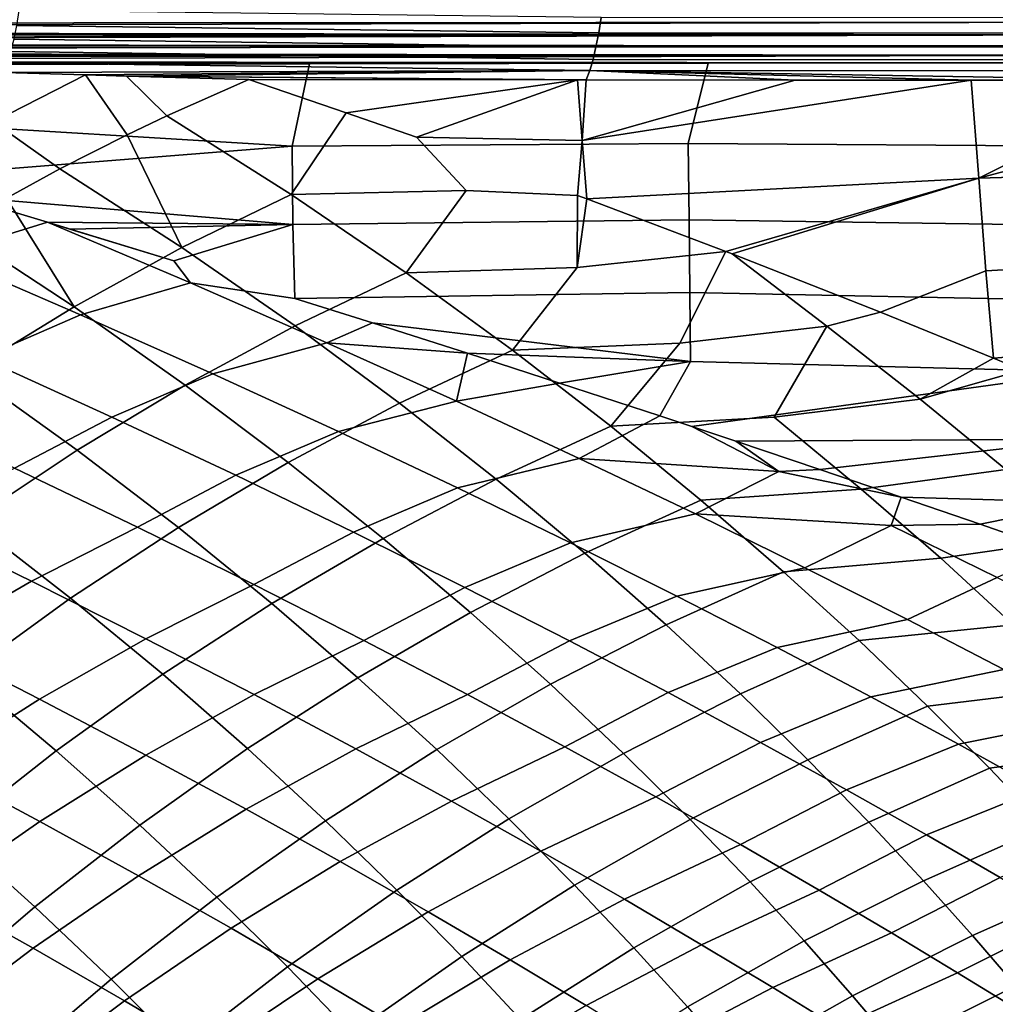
# Model space of a CAD drawing. Header units: metres. Extents: x -109 to 109, y -100 to 58.
# Tile 407 of 642: x 26.73 to 31.33, y -27.34 to -22.7. Entities that reach past the tile are written whole.
import ezdxf

# ---------------------------------------------------------------- set-up
doc = ezdxf.new("R2010")
doc.units = ezdxf.units.M
doc.layers.add('solid_21_062_100_XXX', color=7, linetype='CONTINUOUS')

msp = doc.modelspace()

# ---------------------------------------------------------------- linework, layer by layer
at = {"layer": 'solid_21_062_100_XXX'}
for points in [[(31.906801, -22.6479, -19.915154), (31.906309, -22.71401, -19.852133), (17.146297, -22.724058, -20.016348), (17.146591, -22.687355, -20.051138)], [(29.458963, -22.76457, 22.98229), (29.470251, -22.692514, 23.036827), (26.728033, -22.659613, 23.657223), (26.716549, -22.729366, 23.608919)], [(17.832073, -22.74579, -19.985825), (17.146297, -22.724058, -20.016348), (31.906309, -22.71401, -19.852133)], [(18.183519, -22.756718, -19.969715), (17.832073, -22.74579, -19.985825), (31.906309, -22.71401, -19.852133), (31.905739, -22.773394, -19.782738)], [(29.446281, -22.830629, 22.920897), (29.458963, -22.76457, 22.98229), (26.716549, -22.729366, 23.608919), (26.703619, -22.794085, 23.554379)], [(32.232513, -22.694437, 22.511803), (29.470251, -22.692514, 23.036827), (29.458963, -22.76457, 22.98229), (32.222866, -22.766403, 22.457218)], [(18.500269, -22.766436, -19.95492), (18.183519, -22.756718, -19.969715), (31.905739, -22.773394, -19.782738)], [(19.150888, -22.785994, -19.923687), (18.500269, -22.766436, -19.95492), (31.905739, -22.773394, -19.782738)], [(19.218939, -22.788006, -19.920353), (19.150888, -22.785994, -19.923687), (31.905739, -22.773394, -19.782738)], [(19.78393, -22.804464, -19.892181), (19.218939, -22.788006, -19.920353), (31.905739, -22.773394, -19.782738)], [(20.251099, -22.817717, -19.868204), (19.78393, -22.804464, -19.892181), (31.905739, -22.773394, -19.782738), (31.905096, -22.825439, -19.707684)], [(32.222866, -22.766403, 22.457218), (29.458963, -22.76457, 22.98229), (29.446281, -22.830629, 22.920897), (32.212017, -22.832415, 22.395765)], [(20.397457, -22.8218, -19.860561), (20.251099, -22.817717, -19.868204), (31.905096, -22.825439, -19.707684)], [(20.992117, -22.838032, -19.828852), (20.397457, -22.8218, -19.860561), (31.905096, -22.825439, -19.707684)], [(29.432335, -22.890013, 22.853277), (29.446281, -22.830629, 22.920897), (26.703619, -22.794085, 23.554379), (26.689356, -22.853186, 23.494091)], [(21.277016, -22.845598, -19.813272), (20.992117, -22.838032, -19.828852), (31.905096, -22.825439, -19.707684)], [(21.857203, -22.860561, -19.780745), (21.277016, -22.845598, -19.813272), (31.905096, -22.825439, -19.707684), (31.904387, -22.869608, -19.627739)], [(22.294361, -22.871412, -19.755508), (21.857203, -22.860561, -19.780745), (31.904387, -22.869608, -19.627739)], [(29.417265, -22.942116, 22.780121), (29.432335, -22.890013, 22.853277), (26.689356, -22.853186, 23.494091), (26.673893, -22.906132, 23.428608)], [(32.212017, -22.832415, 22.395765), (29.446281, -22.830629, 22.920897), (29.432335, -22.890013, 22.853277), (32.200069, -22.891798, 22.328072)], [(22.698406, -22.881094, -19.731613), (22.294361, -22.871412, -19.755508), (31.904387, -22.869608, -19.627739)], [(23.302431, -22.894894, -19.694843), (22.698406, -22.881094, -19.731613), (31.904387, -22.869608, -19.627739)], [(23.512255, -22.899487, -19.681768), (23.302431, -22.894894, -19.694843), (31.904387, -22.869608, -19.627739), (31.994329, -22.90509, -19.543228)], [(29.975281, -22.908089, -19.566509), (28.096441, -22.910742, -19.588049), (23.512255, -22.899487, -19.681768)], [(28.096441, -22.910742, -19.588049), (26.197021, -22.91329, -19.609726), (23.512255, -22.899487, -19.681768)], [(23.512255, -22.899487, -19.681768), (31.833559, -22.905334, -19.545088), (29.975281, -22.908089, -19.566509)], [(23.512255, -22.899487, -19.681768), (31.994329, -22.90509, -19.543228), (31.833559, -22.905334, -19.545088)], [(26.197021, -22.91329, -19.609726), (28.096441, -22.910742, -19.588049), (28.01461, -23.298765, -18.53738), (26.146921, -23.185081, -18.885069)], [(29.417265, -22.942116, 22.780121), (26.673893, -22.906132, 23.428608), (26.658039, -22.952049, 23.359062)], [(28.01461, -23.298765, -18.53738), (28.096441, -22.910742, -19.588049), (29.975281, -22.908089, -19.566509), (29.88072, -23.286615, -18.532055)], [(32.200069, -22.891798, 22.328072), (29.432335, -22.890013, 22.853277), (29.417265, -22.942116, 22.780121), (32.187153, -22.943951, 22.254827)], [(29.975281, -22.908089, -19.566509), (31.833559, -22.905334, -19.545088), (31.746922, -23.299206, -18.45619), (29.88072, -23.286615, -18.532055)], [(26.606319, -23.183985, 22.964493), (27.042604, -22.963114, 23.251419), (26.658039, -22.952049, 23.359062)], [(27.042604, -22.963114, 23.251419), (29.417265, -22.942116, 22.780121), (26.658039, -22.952049, 23.359062)], [(27.042604, -22.963114, 23.251419), (27.234201, -22.968536, 23.198149), (29.417265, -22.942116, 22.780121)], [(27.234201, -22.968536, 23.198149), (29.400366, -22.986044, 22.702679), (29.417265, -22.942116, 22.780121)], [(29.417265, -22.942116, 22.780121), (29.400366, -22.986044, 22.702679), (30.385023, -22.987003, 22.506935)], [(29.417265, -22.942116, 22.780121), (30.385023, -22.987003, 22.506935), (31.214167, -22.987614, 22.349827)], [(29.417265, -22.942116, 22.780121), (31.214167, -22.987614, 22.349827), (32.172504, -22.988085, 22.176996)], [(32.187153, -22.943951, 22.254827), (29.417265, -22.942116, 22.780121), (32.172504, -22.988085, 22.176996)], [(26.921389, -23.405819, 22.470009), (27.237366, -23.244934, 22.668026), (27.042604, -22.963114, 23.251419), (26.606319, -23.183985, 22.964493)], [(27.237366, -23.244934, 22.668026), (27.424902, -23.155279, 22.787838), (27.234201, -22.968536, 23.198149), (27.042604, -22.963114, 23.251419)], [(27.234201, -22.968536, 23.198149), (27.810814, -22.983971, 23.039841), (29.359812, -22.986, 22.710955)], [(27.424902, -23.155279, 22.787838), (27.810814, -22.983971, 23.039841), (27.234201, -22.968536, 23.198149)], [(27.234201, -22.968536, 23.198149), (29.359812, -22.986, 22.710955), (29.400366, -22.986044, 22.702679)], [(27.424902, -23.155279, 22.787838), (28.009951, -23.526199, 21.889198), (28.269444, -23.140699, 22.610964), (27.810814, -22.983971, 23.039841)], [(28.269444, -23.140699, 22.610964), (29.359812, -22.986, 22.710955), (27.810814, -22.983971, 23.039841)], [(28.269444, -23.140699, 22.610964), (28.600676, -23.256622, 22.293566), (29.359812, -22.986, 22.710955)], [(28.600676, -23.256622, 22.293566), (29.381674, -23.271156, 22.104404), (29.359812, -22.986, 22.710955)], [(29.400366, -22.986044, 22.702679), (29.359812, -22.986, 22.710955), (29.381674, -23.271156, 22.104404)], [(30.385023, -22.987003, 22.506935), (29.400366, -22.986044, 22.702679), (29.381674, -23.271156, 22.104404)], [(31.214167, -22.987614, 22.349827), (30.385023, -22.987003, 22.506935), (29.381674, -23.271156, 22.104404)], [(31.214167, -22.987614, 22.349827), (29.381674, -23.271156, 22.104404), (29.402939, -23.547087, 21.494829), (31.249765, -23.448931, 21.365574)], [(32.172504, -22.988085, 22.176996), (31.214167, -22.987614, 22.349827), (31.249765, -23.448931, 21.365574)], [(32.980724, -22.9883, 22.038465), (32.172504, -22.988085, 22.176996), (31.249765, -23.448931, 21.365574)], [(33.106506, -23.394213, 21.165054), (33.075603, -22.988316, 22.022635), (32.980724, -22.9883, 22.038465), (31.249765, -23.448931, 21.365574)], [(28.009951, -23.526199, 21.889198), (28.834217, -23.50683, 21.706232), (28.600676, -23.256622, 22.293566), (28.269444, -23.140699, 22.610964)], [(26.15597, -23.446262, -18.167559), (26.146921, -23.185081, -18.885069), (28.01461, -23.298765, -18.53738)], [(26.171431, -23.426727, 22.690964), (26.670218, -23.542643, 22.316109), (26.921389, -23.405819, 22.470009), (26.606319, -23.183985, 22.964493)], [(27.237366, -23.244934, 22.668026), (27.496115, -23.776371, 21.588036), (28.009951, -23.526199, 21.889198), (27.424902, -23.155279, 22.787838)], [(27.237366, -23.244934, 22.668026), (26.921389, -23.405819, 22.470009), (27.496115, -23.776371, 21.588036)], [(28.018585, -23.666946, -17.496449), (28.01461, -23.298765, -18.53738), (29.88072, -23.286615, -18.532055), (29.88485, -23.645903, -17.507565)], [(28.834217, -23.50683, 21.706232), (29.359922, -23.531158, 21.53883), (29.381674, -23.271156, 22.104404), (28.600676, -23.256622, 22.293566)], [(29.359922, -23.531158, 21.53883), (29.402939, -23.547087, 21.494829), (29.381674, -23.271156, 22.104404)], [(29.88072, -23.286615, -18.532055), (31.746922, -23.299206, -18.45619), (31.751322, -23.672276, -17.37792), (29.88485, -23.645903, -17.507565)], [(26.464437, -23.537724, -17.904062), (26.15597, -23.446262, -18.167559), (28.01461, -23.298765, -18.53738), (28.018585, -23.666946, -17.496449)], [(26.670218, -23.542643, 22.316109), (26.9881, -24.055147, 21.302519), (27.496115, -23.776371, 21.588036), (26.921389, -23.405819, 22.470009)], [(33.106506, -23.394213, 21.165054), (31.249765, -23.448931, 21.365574), (31.28319, -23.886042, 20.371269), (33.136368, -23.781229, 20.299374)], [(31.249765, -23.448931, 21.365574), (29.402939, -23.547087, 21.494829), (30.057692, -23.794632, 20.806616)], [(30.088293, -23.806433, 20.773563), (31.249765, -23.448931, 21.365574), (30.057692, -23.794632, 20.806616)], [(30.786045, -24.081076, 19.996075), (31.28319, -23.886042, 20.371269), (31.249765, -23.448931, 21.365574), (30.088293, -23.806433, 20.773563)], [(28.009951, -23.526199, 21.889198), (28.55216, -23.895319, 20.989511), (28.834217, -23.50683, 21.706232)], [(28.55216, -23.895319, 20.989511), (29.357309, -23.869564, 20.800526), (29.359922, -23.531158, 21.53883), (28.834217, -23.50683, 21.706232)], [(26.364719, -23.810965, -17.176018), (26.464437, -23.537724, -17.904062), (26.862452, -23.657104, -17.554747)], [(26.670218, -23.542643, 22.316109), (26.4233, -23.685007, 22.167892), (26.9881, -24.055147, 21.302519)], [(26.862452, -23.657104, -17.554747), (26.464437, -23.537724, -17.904062), (28.018585, -23.666946, -17.496449)], [(27.496115, -23.776371, 21.588036), (28.028868, -24.145306, 20.704931), (28.55216, -23.895319, 20.989511), (28.009951, -23.526199, 21.889198)], [(29.357309, -23.869564, 20.800526), (29.402939, -23.547087, 21.494829), (29.359922, -23.531158, 21.53883)], [(29.357309, -23.869564, 20.800526), (30.057692, -23.794632, 20.806616), (29.402939, -23.547087, 21.494829)], [(27.536739, -23.943062, -16.703531), (27.018276, -24.09296, -16.352797), (26.364719, -23.810965, -17.176018), (26.862452, -23.657104, -17.554747)], [(26.96817, -23.689096, -17.46007), (26.862452, -23.657104, -17.554747), (28.018585, -23.666946, -17.496449)], [(26.96817, -23.689096, -17.46007), (27.457241, -23.838543, -17.011593), (26.862452, -23.657104, -17.554747)], [(27.536739, -23.943062, -16.703531), (26.862452, -23.657104, -17.554747), (27.457241, -23.838543, -17.011593)], [(28.028517, -24.016054, -16.464939), (28.018585, -23.666946, -17.496449), (29.88485, -23.645903, -17.507565), (29.888268, -23.987743, -16.490078)], [(29.88485, -23.645903, -17.507565), (31.751322, -23.672276, -17.37792), (31.7549, -24.026264, -16.307476), (29.888268, -23.987743, -16.490078)], [(26.110859, -23.876556, 21.984819), (26.487246, -24.361794, 21.0334), (26.9881, -24.055147, 21.302519), (26.4233, -23.685007, 22.167892)], [(26.96817, -23.689096, -17.46007), (28.018585, -23.666946, -17.496449), (27.457241, -23.838543, -17.011593)], [(27.536739, -23.943062, -16.703531), (27.457241, -23.838543, -17.011593), (28.018585, -23.666946, -17.496449), (28.028517, -24.016054, -16.464939)], [(26.9881, -24.055147, 21.302519), (27.511841, -24.423876, 20.435867), (28.028868, -24.145306, 20.704931), (27.496115, -23.776371, 21.588036)], [(29.053423, -24.259918, 20.089582), (29.840672, -24.226419, 19.894932), (30.057692, -23.794632, 20.806616), (29.357309, -23.869564, 20.800526)], [(29.840672, -24.226419, 19.894932), (30.534128, -24.146627, 19.891302), (30.088293, -23.806433, 20.773563), (30.057692, -23.794632, 20.806616)], [(33.136368, -23.781229, 20.299374), (31.28319, -23.886042, 20.371269), (31.317938, -24.297644, 19.369366), (33.165295, -24.149143, 19.426001)], [(26.364719, -23.810965, -17.176018), (27.018276, -24.09296, -16.352797), (26.551283, -24.295351, -15.94941), (25.905781, -24.011332, -16.764044)], [(30.534128, -24.146627, 19.891302), (30.786045, -24.081076, 19.996075), (30.088293, -23.806433, 20.773563)], [(28.55216, -23.895319, 20.989511), (29.053423, -24.259918, 20.089582), (29.357309, -23.869564, 20.800526)], [(30.786045, -24.081076, 19.996075), (31.317938, -24.297644, 19.369366), (31.28319, -23.886042, 20.371269)], [(28.028868, -24.145306, 20.704931), (28.521494, -24.509903, 19.821489), (29.053423, -24.259918, 20.089582), (28.55216, -23.895319, 20.989511)], [(28.17919, -24.224407, -15.837305), (27.641005, -24.370455, -15.515574), (27.018276, -24.09296, -16.352797), (27.536739, -23.943062, -16.703531)], [(28.17919, -24.224407, -15.837305), (27.536739, -23.943062, -16.703531), (28.028517, -24.016054, -16.464939), (28.393198, -24.1311, -16.102047)], [(28.393198, -24.1311, -16.102047), (28.028517, -24.016054, -16.464939), (29.888268, -23.987743, -16.490078), (29.890976, -24.312422, -15.479167)], [(29.888268, -23.987743, -16.490078), (31.7549, -24.026264, -16.307476), (31.757658, -24.36149, -15.244411), (29.890976, -24.312422, -15.479167)], [(26.487246, -24.361794, 21.0334), (27.002438, -24.730295, 20.183025), (27.511841, -24.423876, 20.435867), (26.9881, -24.055147, 21.302519)], [(27.018276, -24.09296, -16.352797), (27.641005, -24.370455, -15.515574), (27.166065, -24.574818, -15.120872), (26.551283, -24.295351, -15.94941)], [(30.534128, -24.146627, 19.891302), (30.973055, -24.48967, 18.976639), (31.317938, -24.297644, 19.369366), (30.786045, -24.081076, 19.996075)], [(27.511841, -24.423876, 20.435867), (27.996313, -24.788469, 19.568708), (28.521494, -24.509903, 19.821489), (28.028868, -24.145306, 20.704931)], [(28.17919, -24.224407, -15.837305), (28.393198, -24.1311, -16.102047), (28.840715, -24.274025, -15.641171)], [(28.840715, -24.274025, -15.641171), (28.393198, -24.1311, -16.102047), (29.890976, -24.312422, -15.479167)], [(30.534128, -24.146627, 19.891302), (29.840672, -24.226419, 19.894932), (29.515627, -24.617535, 19.189991), (30.286108, -24.57515, 18.989971)], [(30.973055, -24.48967, 18.976639), (30.534128, -24.146627, 19.891302), (30.286108, -24.57515, 18.989971)], [(33.165295, -24.149143, 19.426001), (31.317938, -24.297644, 19.369366), (31.453299, -24.353758, 19.204605)], [(28.789478, -24.50013, -14.957436), (28.233055, -24.642584, -14.66534), (27.641005, -24.370455, -15.515574), (28.17919, -24.224407, -15.837305)], [(28.17919, -24.224407, -15.837305), (28.840715, -24.274025, -15.641171), (28.789478, -24.50013, -14.957436)], [(28.521494, -24.509903, 19.821489), (28.975838, -24.867693, 18.938271), (29.515627, -24.617535, 19.189991), (29.053423, -24.259918, 20.089582)], [(29.053423, -24.259918, 20.089582), (29.515627, -24.617535, 19.189991), (29.840672, -24.226419, 19.894932)], [(26.708057, -24.816185, -14.720275), (26.098667, -24.533497, -15.544261), (26.551283, -24.295351, -15.94941), (27.166065, -24.574818, -15.120872)], [(28.789478, -24.50013, -14.957436), (28.840715, -24.274025, -15.641171), (29.274763, -24.414604, -15.176328)], [(29.274763, -24.414604, -15.176328), (28.840715, -24.274025, -15.641171), (29.890976, -24.312422, -15.479167)], [(30.973055, -24.48967, 18.976639), (31.453299, -24.353758, 19.204605), (31.317938, -24.297644, 19.369366)], [(29.274763, -24.414604, -15.176328), (29.890976, -24.312422, -15.479167), (29.746965, -24.569614, -14.649511)], [(29.746965, -24.569614, -14.649511), (29.890976, -24.312422, -15.479167), (31.757658, -24.36149, -15.244411), (29.897766, -24.619604, -14.476249)], [(30.973055, -24.48967, 18.976639), (31.376169, -24.821997, 18.063103), (31.690081, -24.452892, 18.91083), (31.453299, -24.353758, 19.204605)], [(25.994864, -24.695505, 20.781387), (26.501997, -25.063759, 19.947071), (27.002438, -24.730295, 20.183025), (26.487246, -24.361794, 21.0334)], [(27.641005, -24.370455, -15.515574), (28.233055, -24.642584, -14.66534), (27.750282, -24.848845, -14.279424), (27.166065, -24.574818, -15.120872)], [(30.104263, -24.688423, -14.234894), (29.897766, -24.619604, -14.476249), (31.757658, -24.36149, -15.244411), (31.759594, -24.678268, -14.188276)], [(27.002438, -24.730295, 20.183025), (27.479258, -25.094887, 19.331903), (27.996313, -24.788469, 19.568708), (27.511841, -24.423876, 20.435867)], [(29.367809, -24.769312, -14.064921), (28.789478, -24.50013, -14.957436), (29.274763, -24.414604, -15.176328), (29.746965, -24.569614, -14.649511)], [(31.376169, -24.821997, 18.063103), (30.973055, -24.48967, 18.976639), (30.286108, -24.57515, 18.989971), (30.695339, -24.913712, 18.086065)], [(27.996313, -24.788469, 19.568708), (28.44331, -25.146456, 18.70159), (28.975838, -24.867693, 18.938271), (28.521494, -24.509903, 19.821489)], [(29.367809, -24.769312, -14.064921), (28.794617, -24.908466, -13.803038), (28.233055, -24.642584, -14.66534), (28.789478, -24.50013, -14.957436)], [(27.286732, -25.093292, -13.883349), (26.708057, -24.816185, -14.720275), (27.166065, -24.574818, -15.120872), (27.750282, -24.848845, -14.279424)], [(29.367809, -24.769312, -14.064921), (29.746965, -24.569614, -14.649511), (29.897766, -24.619604, -14.476249), (30.306885, -24.831064, -13.73923)], [(29.515627, -24.617535, 19.189991), (29.940559, -24.965935, 18.291218), (30.695339, -24.913712, 18.086065), (30.286108, -24.57515, 18.989971)], [(28.975838, -24.867693, 18.938271), (29.393644, -25.216434, 18.055748), (29.940559, -24.965935, 18.291218), (29.515627, -24.617535, 19.189991)], [(30.306885, -24.831064, -13.73923), (29.897766, -24.619604, -14.476249), (30.104263, -24.688423, -14.234894)], [(28.233055, -24.642584, -14.66534), (28.794617, -24.908466, -13.803038), (28.304127, -25.116531, -13.42601), (27.750282, -24.848845, -14.279424)], [(30.500269, -24.821543, -13.758309), (30.104263, -24.688423, -14.234894), (31.759594, -24.678268, -14.188276)], [(30.883938, -24.952042, -13.277864), (30.500269, -24.821543, -13.758309), (31.759594, -24.678268, -14.188276), (31.760708, -24.976921, -13.138626)], [(30.306885, -24.831064, -13.73923), (30.104263, -24.688423, -14.234894), (30.500269, -24.821543, -13.758309)], [(26.501997, -25.063759, 19.947071), (26.971689, -25.428349, 19.1117), (27.479258, -25.094887, 19.331903), (27.002438, -24.730295, 20.183025)], [(29.914431, -25.031055, -13.160696), (29.325926, -25.167236, -12.929552), (28.794617, -24.908466, -13.803038), (29.367809, -24.769312, -14.064921)], [(30.306885, -24.831064, -13.73923), (29.914431, -25.031055, -13.160696), (29.367809, -24.769312, -14.064921)], [(26.787861, -25.348078, -13.561597), (26.219194, -25.070751, -14.383346), (26.708057, -24.816185, -14.720275), (27.286732, -25.093292, -13.883349)], [(27.479258, -25.094887, 19.331903), (27.919439, -25.453087, 18.480568), (28.44331, -25.146456, 18.70159), (27.996313, -24.788469, 19.568708)], [(27.834887, -25.363884, -13.03444), (27.286732, -25.093292, -13.883349), (27.750282, -24.848845, -14.279424), (28.304127, -25.116531, -13.42601)], [(29.914431, -25.031055, -13.160696), (30.306885, -24.831064, -13.73923), (30.883938, -24.952042, -13.277864), (30.837202, -25.084967, -12.816317)], [(30.306885, -24.831064, -13.73923), (30.500269, -24.821543, -13.758309), (30.883938, -24.952042, -13.277864)], [(31.745068, -25.141867, 17.151011), (31.376169, -24.821997, 18.063103), (30.695339, -24.913712, 18.086065), (31.069994, -25.240261, 17.183542)], [(28.794617, -24.908466, -13.803038), (29.325926, -25.167236, -12.929552), (28.827839, -25.376993, -12.561518), (28.304127, -25.116531, -13.42601)], [(28.44331, -25.146456, 18.70159), (28.854525, -25.495577, 17.834969), (29.393644, -25.216434, 18.055748), (28.975838, -24.867693, 18.938271)], [(29.940559, -24.965935, 18.291218), (30.329926, -25.303097, 17.393644), (31.069994, -25.240261, 17.183542), (30.695339, -24.913712, 18.086065)], [(30.837202, -25.084967, -12.816317), (30.883938, -24.952042, -13.277864), (31.255802, -25.079916, -12.793337)], [(31.255802, -25.079916, -12.793337), (30.883938, -24.952042, -13.277864), (31.760708, -24.976921, -13.138626)], [(29.393644, -25.216434, 18.055748), (29.776571, -25.554089, 17.174292), (30.329926, -25.303097, 17.393644), (29.940559, -24.965935, 18.291218)], [(31.255802, -25.079916, -12.793337), (31.760708, -24.976921, -13.138626), (31.615841, -25.20508, -12.304805)], [(30.429661, -25.284563, -12.245613), (29.827276, -25.418119, -12.045692), (29.325926, -25.167236, -12.929552), (29.914431, -25.031055, -13.160696)], [(30.837202, -25.084967, -12.816317), (30.429661, -25.284563, -12.245613), (29.914431, -25.031055, -13.160696)], [(26.295801, -25.631996, -13.254053), (25.736614, -25.354424, -14.060917), (26.219194, -25.070751, -14.383346), (26.787861, -25.348078, -13.561597)], [(26.011837, -25.423393, 19.728622), (26.474939, -25.787979, 18.908672), (26.971689, -25.428349, 19.1117), (26.501997, -25.063759, 19.947071)], [(27.326582, -25.618937, -12.728029), (26.787861, -25.348078, -13.561597), (27.286732, -25.093292, -13.883349), (27.834887, -25.363884, -13.03444)], [(26.971689, -25.428349, 19.1117), (27.405603, -25.786781, 18.275787), (27.919439, -25.453087, 18.480568), (27.479258, -25.094887, 19.331903)], [(30.837202, -25.084967, -12.816317), (31.336222, -25.330164, -11.882973), (30.913809, -25.52906, -11.320438), (30.429661, -25.284563, -12.245613)], [(31.336222, -25.330164, -11.882973), (30.837202, -25.084967, -12.816317), (31.255802, -25.079916, -12.793337), (31.615841, -25.20508, -12.304805)], [(28.352772, -25.627047, -12.174444), (27.834887, -25.363884, -13.03444), (28.304127, -25.116531, -13.42601), (28.827839, -25.376993, -12.561518)], [(32.081249, -25.447699, 16.240625), (31.745068, -25.141867, 17.151011), (31.069994, -25.240261, 17.183542), (31.411612, -25.553123, 16.282686)], [(27.919439, -25.453087, 18.480568), (28.324617, -25.802626, 17.629461), (28.854525, -25.495577, 17.834969), (28.44331, -25.146456, 18.70159)], [(29.325926, -25.167236, -12.929552), (29.827276, -25.418119, -12.045692), (29.32172, -25.629442, -11.686752), (28.827839, -25.376993, -12.561518)], [(28.854525, -25.495577, 17.834969), (29.231569, -25.833778, 16.969208), (29.776571, -25.554089, 17.174292), (29.393644, -25.216434, 18.055748)], [(30.329926, -25.303097, 17.393644), (30.685333, -25.627182, 16.497576), (31.411612, -25.553123, 16.282686), (31.069994, -25.240261, 17.183542)], [(29.776571, -25.554089, 17.174292), (30.126192, -25.878799, 16.294203), (30.685333, -25.627182, 16.497576), (30.329926, -25.303097, 17.393644)], [(30.913809, -25.52906, -11.320438), (30.298973, -25.660378, -11.152186), (29.827276, -25.418119, -12.045692), (30.429661, -25.284563, -12.245613)], [(26.825624, -25.903152, -12.435493), (26.295801, -25.631996, -13.254053), (26.787861, -25.348078, -13.561597), (27.326582, -25.618937, -12.728029)], [(27.835602, -25.88241, -11.883519), (27.326582, -25.618937, -12.728029), (27.834887, -25.363884, -13.03444), (28.352772, -25.627047, -12.174444)], [(31.336222, -25.330164, -11.882973), (31.804195, -25.565901, -10.939982), (31.367075, -25.763771, -10.386035), (30.913809, -25.52906, -11.320438)], [(28.840693, -25.88196, -11.304173), (28.352772, -25.627047, -12.174444), (28.827839, -25.376993, -12.561518), (29.32172, -25.629442, -11.686752)], [(29.827276, -25.418119, -12.045692), (30.298973, -25.660378, -11.152186), (29.786072, -25.873116, -10.80244), (29.32172, -25.629442, -11.686752)], [(26.474939, -25.787979, 18.908672), (26.903156, -26.146662, 18.087788), (27.405603, -25.786781, 18.275787), (26.971689, -25.428349, 19.1117)], [(27.405603, -25.786781, 18.275787), (27.805317, -26.136774, 17.439764), (28.324617, -25.802626, 17.629461), (27.919439, -25.453087, 18.480568)], [(28.324617, -25.802626, 17.629461), (28.69635, -26.141432, 16.778934), (29.231569, -25.833778, 16.969208), (28.854525, -25.495577, 17.834969)], [(29.231569, -25.833778, 16.969208), (29.575966, -26.159187, 16.104603), (30.126192, -25.878799, 16.294203), (29.776571, -25.554089, 17.174292)], [(31.367075, -25.763771, -10.386035), (30.741232, -25.893265, -10.249801), (30.298973, -25.660378, -11.152186), (30.913809, -25.52906, -11.320438)], [(30.685333, -25.627182, 16.497576), (31.008293, -25.936518, 15.603276), (31.721636, -25.850773, 15.383731), (31.411612, -25.553123, 16.282686)], [(26.333332, -26.215782, -12.157602), (25.81185, -25.944298, -12.961526), (26.295801, -25.631996, -13.254053), (26.825624, -25.903152, -12.435493)], [(27.326315, -26.166973, -11.606097), (26.825624, -25.903152, -12.435493), (27.326582, -25.618937, -12.728029), (27.835602, -25.88241, -11.883519)], [(28.315214, -26.137674, -11.028867), (27.835602, -25.88241, -11.883519), (28.352772, -25.627047, -12.174444), (28.840693, -25.88196, -11.304173)], [(29.298954, -26.127831, -10.42436), (28.840693, -25.88196, -11.304173), (29.32172, -25.629442, -11.686752), (29.786072, -25.873116, -10.80244)], [(30.126192, -25.878799, 16.294203), (30.443974, -26.188877, 15.415738), (31.008293, -25.936518, 15.603276), (30.685333, -25.627182, 16.497576)], [(30.298973, -25.660378, -11.152186), (30.741232, -25.893265, -10.249801), (30.221104, -26.107248, -9.909373), (29.786072, -25.873116, -10.80244)], [(25.990316, -26.172832, 18.723358), (26.413414, -26.531784, 17.917061), (26.903156, -26.146662, 18.087788), (26.474939, -25.787979, 18.908672)], [(26.903156, -26.146662, 18.087788), (27.297989, -26.497147, 17.266378), (27.805317, -26.136774, 17.439764), (27.405603, -25.786781, 18.275787)], [(31.78944, -25.987879, -9.443693), (31.154055, -26.116005, -9.339711), (30.741232, -25.893265, -10.249801), (31.367075, -25.763771, -10.386035)], [(27.805317, -26.136774, 17.439764), (28.172323, -26.476238, 16.60397), (28.69635, -26.141432, 16.778934), (28.324617, -25.802626, 17.629461)], [(28.69635, -26.141432, 16.778934), (29.036104, -26.467607, 15.929277), (29.575966, -26.159187, 16.104603), (29.231569, -25.833778, 16.969208)], [(27.798149, -26.422628, -10.766646), (27.326315, -26.166973, -11.606097), (27.835602, -25.88241, -11.883519), (28.315214, -26.137674, -11.028867)], [(28.765711, -26.38393, -10.164787), (28.315214, -26.137674, -11.028867), (28.840693, -25.88196, -11.304173), (29.298954, -26.127831, -10.42436)], [(29.727739, -26.363859, -9.535852), (29.298954, -26.127831, -10.42436), (29.786072, -25.873116, -10.80244), (30.221104, -26.107248, -9.909373)], [(29.575966, -26.159187, 16.104603), (29.889139, -26.470091, 15.241405), (30.443974, -26.188877, 15.415738), (30.126192, -25.878799, 16.294203)], [(31.008293, -25.936518, 15.603276), (31.300226, -26.229589, 14.710968), (32.001423, -26.131834, 14.486885), (31.721636, -25.850773, 15.383731)], [(26.826248, -26.479984, -11.342905), (26.333332, -26.215782, -12.157602), (26.825624, -25.903152, -12.435493), (27.326315, -26.166973, -11.606097)], [(30.741232, -25.893265, -10.249801), (31.154055, -26.116005, -9.339711), (30.626804, -26.331039, -9.008754), (30.221104, -26.107248, -9.909373)], [(30.443974, -26.188877, 15.415738), (30.7313, -26.48278, 14.539119), (31.300226, -26.229589, 14.710968), (31.008293, -25.936518, 15.603276)], [(32.180943, -26.200554, -8.494751), (31.537458, -26.327803, -8.423182), (31.154055, -26.116005, -9.339711), (31.78944, -25.987879, -9.443693)], [(30.127028, -26.589211, -8.6399), (29.727739, -26.363859, -9.535852), (30.221104, -26.107248, -9.909373), (30.626804, -26.331039, -9.008754)], [(31.154055, -26.116005, -9.339711), (31.537458, -26.327803, -8.423182), (31.003208, -26.543676, -8.101849), (30.626804, -26.331039, -9.008754)], [(26.413414, -26.531784, 17.917061), (26.803965, -26.882793, 17.109758), (27.297989, -26.497147, 17.266378), (26.903156, -26.146662, 18.087788)], [(27.297989, -26.497147, 17.266378), (27.660862, -26.837318, 16.444775), (28.172323, -26.476238, 16.60397), (27.805317, -26.136774, 17.439764)], [(28.241411, -26.669312, -9.917845), (27.798149, -26.422628, -10.766646), (28.315214, -26.137674, -11.028867), (28.765711, -26.38393, -10.164787)], [(28.172323, -26.476238, 16.60397), (28.508024, -26.803249, 15.768685), (29.036104, -26.467607, 15.929277), (28.69635, -26.141432, 16.778934)], [(29.187269, -26.620369, -9.292114), (28.765711, -26.38393, -10.164787), (29.298954, -26.127831, -10.42436), (29.727739, -26.363859, -9.535852)], [(29.036104, -26.467607, 15.929277), (29.345251, -26.779419, 15.080736), (29.889139, -26.470091, 15.241405), (29.575966, -26.159187, 16.104603)], [(31.300226, -26.229589, 14.710968), (31.562462, -26.505016, 13.820845), (32.252251, -26.39505, 13.592322), (32.001423, -26.131834, 14.486885)], [(27.290861, -26.736071, -10.518202), (26.826248, -26.479984, -11.342905), (27.326315, -26.166973, -11.606097), (27.798149, -26.422628, -10.766646)], [(29.889139, -26.470091, 15.241405), (30.17243, -26.764921, 14.379833), (30.7313, -26.48278, 14.539119), (30.443974, -26.188877, 15.415738)], [(26.336718, -26.820623, -11.094637), (25.850998, -26.556005, -11.895085), (26.333332, -26.215782, -12.157602), (26.826248, -26.479984, -11.342905)], [(30.7313, -26.48278, 14.539119), (30.989471, -26.759109, 13.664536), (31.562462, -26.505016, 13.820845), (31.300226, -26.229589, 14.710968)], [(30.49687, -26.803034, -7.737785), (30.127028, -26.589211, -8.6399), (30.626804, -26.331039, -9.008754), (31.003208, -26.543676, -8.101849)], [(31.537458, -26.327803, -8.423182), (31.891602, -26.527836, -7.501375), (31.350487, -26.744308, -7.189802), (31.003208, -26.543676, -8.101849)], [(28.656261, -26.90621, -9.06051), (28.241411, -26.669312, -9.917845), (28.765711, -26.38393, -10.164787), (29.187269, -26.620369, -9.292114)], [(29.579866, -26.846157, -8.412071), (29.187269, -26.620369, -9.292114), (29.727739, -26.363859, -9.535852), (30.127028, -26.589211, -8.6399)], [(27.727432, -26.983223, -9.684183), (27.290861, -26.736071, -10.518202), (27.798149, -26.422628, -10.766646), (28.241411, -26.669312, -9.917845)], [(26.79468, -27.077177, -10.284187), (26.336718, -26.820623, -11.094637), (26.826248, -26.479984, -11.342905), (27.290861, -26.736071, -10.518202)], [(27.660862, -26.837318, 16.444775), (27.993116, -27.165232, 15.62325), (28.508024, -26.803249, 15.768685), (28.172323, -26.476238, 16.60397)], [(28.508024, -26.803249, 15.768685), (28.813738, -27.116049, 14.934154), (29.345251, -26.779419, 15.080736), (29.036104, -26.467607, 15.929277)], [(29.345251, -26.779419, 15.080736), (29.62508, -27.075272, 14.233528), (30.17243, -26.764921, 14.379833), (29.889139, -26.470091, 15.241405)], [(30.17243, -26.764921, 14.379833), (30.42709, -27.042255, 13.520076), (30.989471, -26.759109, 13.664536), (30.7313, -26.48278, 14.539119)], [(25.937668, -26.941135, 17.764057), (26.324543, -27.2927, 16.970316), (26.803965, -26.882793, 17.109758), (26.413414, -26.531784, 17.917061)], [(26.803965, -26.882793, 17.109758), (27.163315, -27.223722, 16.301767), (27.660862, -26.837318, 16.444775), (27.297989, -26.497147, 17.266378)], [(30.989471, -26.759109, 13.664536), (31.219702, -27.01659, 12.792154), (31.796253, -26.761551, 12.93307), (31.562462, -26.505016, 13.820845)], [(30.837465, -27.004442, -6.830636), (30.49687, -26.803034, -7.737785), (31.003208, -26.543676, -8.101849), (31.350487, -26.744308, -7.189802)], [(29.042677, -27.132484, -8.195836), (28.656261, -26.90621, -9.06051), (29.187269, -26.620369, -9.292114), (29.579866, -26.846157, -8.412071)], [(29.943546, -27.06044, -7.525915), (29.579866, -26.846157, -8.412071), (30.127028, -26.589211, -8.6399), (30.49687, -26.803034, -7.737785)], [(28.136114, -27.220627, -8.841647), (27.727432, -26.983223, -9.684183), (28.241411, -26.669312, -9.917845), (28.656261, -26.90621, -9.06051)], [(27.225126, -27.324842, -9.464415), (26.79468, -27.077177, -10.284187), (27.290861, -26.736071, -10.518202), (27.727432, -26.983223, -9.684183)], [(29.62508, -27.075272, 14.233528), (29.876795, -27.353708, 13.387842), (30.42709, -27.042255, 13.520076), (30.17243, -26.764921, 14.379833)], [(30.42709, -27.042255, 13.520076), (30.654299, -27.300789, 12.6623), (31.219702, -27.01659, 12.792154), (30.989471, -26.759109, 13.664536)], [(31.149126, -27.192522, -5.919407), (30.837465, -27.004442, -6.830636), (31.350487, -26.744308, -7.189802), (31.668941, -26.932064, -6.273567)], [(31.219702, -27.01659, 12.792154), (31.423138, -27.254066, 11.922112), (32.002777, -26.998062, 12.047784), (31.796253, -26.761551, 12.93307)], [(27.993116, -27.165232, 15.62325), (28.295996, -27.479095, 14.802042), (28.813738, -27.116049, 14.934154), (28.508024, -26.803249, 15.768685)], [(28.813738, -27.116049, 14.934154), (29.090691, -27.413012, 14.100589), (29.62508, -27.075272, 14.233528), (29.345251, -26.779419, 15.080736)], [(30.278503, -27.262323, -6.63475), (29.943546, -27.06044, -7.525915), (30.49687, -26.803034, -7.737785), (30.837465, -27.004442, -6.830636)], [(26.310911, -27.445053, -10.065216), (25.859009, -27.187994, -10.861943), (26.336718, -26.820623, -11.094637), (26.79468, -27.077177, -10.284187)], [(27.163315, -27.223722, 16.301767), (27.492731, -27.552601, 15.493354), (27.993116, -27.165232, 15.62325), (27.660862, -26.837318, 16.444775)], [(29.400692, -27.347277, -7.325053), (29.042677, -27.132484, -8.195836), (29.579866, -26.846157, -8.412071), (29.943546, -27.06044, -7.525915)], [(26.324543, -27.2927, 16.970316), (26.680988, -27.634436, 16.175323), (27.163315, -27.223722, 16.301767), (26.803965, -26.882793, 17.109758)], [(28.51687, -27.447435, -7.991763), (28.136114, -27.220627, -8.841647), (28.656261, -26.90621, -9.06051), (29.042677, -27.132484, -8.195836)], [(31.432173, -27.366377, -5.005075), (31.149126, -27.192522, -5.919407), (31.668941, -26.932064, -6.273567), (31.958893, -27.106079, -5.354075)], [(27.628191, -27.562796, -8.636103), (27.225126, -27.324842, -9.464415), (27.727432, -26.983223, -9.684183), (28.136114, -27.220627, -8.841647)], [(29.876795, -27.353708, 13.387842), (30.101528, -27.613401, 12.543848), (30.654299, -27.300789, 12.6623), (30.42709, -27.042255, 13.520076)], [(30.585035, -27.450888, -5.739513), (30.278503, -27.262323, -6.63475), (30.837465, -27.004442, -6.830636), (31.149126, -27.192522, -5.919407)], [(30.654299, -27.300789, 12.6623), (30.85516, -27.539341, 11.806647), (31.423138, -27.254066, 11.922112), (31.219702, -27.01659, 12.792154)], [(26.735813, -27.693272, -9.259119), (26.310911, -27.445053, -10.065216), (26.79468, -27.077177, -10.284187), (27.225126, -27.324842, -9.464415)], [(29.090691, -27.413012, 14.100589), (29.340034, -27.692652, 13.268183), (29.876795, -27.353708, 13.387842), (29.62508, -27.075272, 14.233528)], [(29.730488, -27.54969, -6.449241), (29.400692, -27.347277, -7.325053), (29.943546, -27.06044, -7.525915), (30.278503, -27.262323, -6.63475)], [(28.295996, -27.479095, 14.802042), (28.570667, -27.777256, 13.981364), (29.090691, -27.413012, 14.100589), (28.813738, -27.116049, 14.934154)], [(28.86973, -27.662792, -7.135726), (28.51687, -27.447435, -7.991763), (29.042677, -27.132484, -8.195836), (29.400692, -27.347277, -7.325053)], [(27.492731, -27.552601, 15.493354), (27.793386, -27.867605, 14.68475), (28.295996, -27.479095, 14.802042), (27.993116, -27.165232, 15.62325)], [(26.680988, -27.634436, 16.175323), (27.008184, -27.96434, 15.379336), (27.492731, -27.552601, 15.493354), (27.163315, -27.223722, 16.301767)], [(28.00383, -27.790186, -7.800387), (27.628191, -27.562796, -8.636103), (28.136114, -27.220627, -8.841647), (28.51687, -27.447435, -7.991763)], [(30.863455, -27.625231, -4.841162), (30.585035, -27.450888, -5.739513), (31.149126, -27.192522, -5.919407), (31.432173, -27.366377, -5.005075)], [(30.032354, -27.738796, -5.569319), (29.730488, -27.54969, -6.449241), (30.278503, -27.262323, -6.63475), (30.585035, -27.450888, -5.739513)], [(30.85516, -27.539341, 11.806647), (31.030712, -27.756845, 10.953226), (31.600855, -27.470503, 11.05451), (31.423138, -27.254066, 11.922112)], [(30.101528, -27.613401, 12.543848), (30.300335, -27.853136, 11.701694), (30.85516, -27.539341, 11.806647), (30.654299, -27.300789, 12.6623)], [(27.133827, -27.931814, -8.444416), (26.735813, -27.693272, -9.259119), (27.225126, -27.324842, -9.464415), (27.628191, -27.562796, -8.636103)]]:
    msp.add_3dface(points, dxfattribs=at)

doc.saveas('drawing.dxf')
